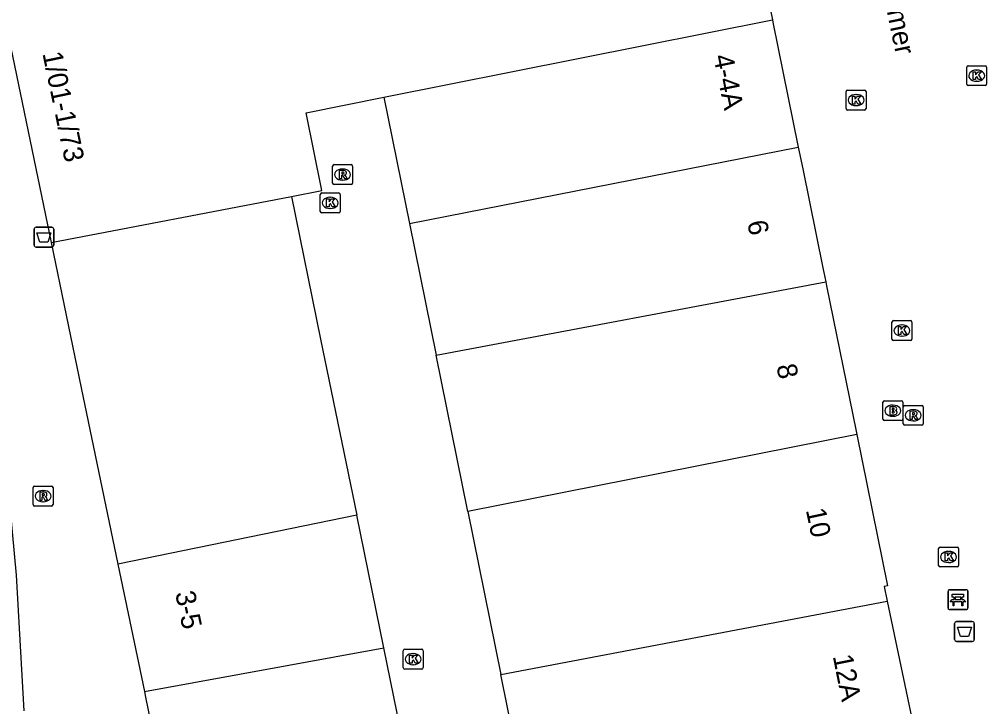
# Model space of a CAD drawing. Extents: x 161087 to 161922, y 382574 to 383873.
# Drawn here: x 161188.52 to 161237.19, y 383508.17 to 383542.73 of the extents above; entities that cross this region are included whole.
import ezdxf

# ---------------------------------------------------------------- set-up
doc = ezdxf.new("R2010")
doc.units = 0
for name, color, linetype in [('IMGEO_Afvalbak', 7, 'Continuous'), ('IMGEO_Bank', 7, 'Continuous'), ('IMGEO_Brandkraan', 7, 'Continuous'), ('IMGEO_Kolk', 7, 'Continuous'), ('IMGEO_Lijnafwatering', 7, 'Continuous'), ('IMGEO_Openbare_ruimte_label', 7, 'Continuous'), ('IMGEO_Pand', 7, 'Continuous'), ('IMGEO_Pand_nummerreeks', 7, 'Continuous'), ('IMGEO_Rioolput', 7, 'Continuous')]:
    doc.layers.add(name, color=color, linetype=linetype)

msp = doc.modelspace()

# ---------------------------------------------------------------- linework, layer by layer
at = {"layer": 'IMGEO_Afvalbak'}
for p, q in [((161189.267, 383531.38), (161189.267, 383532.18)), ((161189.267, 383532.18), (161189.267, 383531.38)), ((161189.367, 383532.28), (161190.157, 383532.28)), ((161190.157, 383532.28), (161189.367, 383532.28)), ((161190.257, 383532.18), (161190.257, 383531.38)), ((161190.257, 383531.38), (161190.257, 383532.18)), ((161190.157, 383531.28), (161189.367, 383531.28)), ((161189.367, 383531.28), (161190.157, 383531.28)), ((161235.577, 383511.545), (161235.577, 383512.345)), ((161235.577, 383512.345), (161235.577, 383511.545)), ((161235.677, 383512.445), (161236.467, 383512.445)), ((161236.467, 383512.445), (161235.677, 383512.445)), ((161236.567, 383512.345), (161236.567, 383511.545)), ((161236.567, 383511.545), (161236.567, 383512.345)), ((161236.467, 383511.445), (161235.677, 383511.445)), ((161235.677, 383511.445), (161236.467, 383511.445))]:
    msp.add_line(p, q, dxfattribs=at)
for points in [[(161189.41, 383531.994), (161190.114, 383531.994), (161189.965, 383531.524), (161189.559, 383531.524), (161189.41, 383531.994)], [(161235.72, 383512.159), (161236.424, 383512.159), (161236.275, 383511.689), (161235.869, 383511.689), (161235.72, 383512.159)]]:
    msp.add_lwpolyline(points, dxfattribs=at)
for centre, start, end in [((161189.367, 383532.18), 90, 180), ((161189.367, 383532.18), 90, 180), ((161190.157, 383532.18), 0, 90), ((161190.157, 383532.18), 360, 90), ((161189.367, 383531.38), 180, 270), ((161189.367, 383531.38), 180, 270), ((161190.157, 383531.38), 270, 0), ((161190.157, 383531.38), 270, 0), ((161235.677, 383512.345), 90, 180), ((161235.677, 383512.345), 90, 180), ((161236.467, 383512.345), 0, 90), ((161236.467, 383512.345), 360, 90), ((161235.677, 383511.545), 180, 270), ((161235.677, 383511.545), 180, 270), ((161236.467, 383511.545), 270, 0), ((161236.467, 383511.545), 270, 0)]:
    msp.add_arc(centre, 0.1, start, end, dxfattribs=at)
at = {"layer": 'IMGEO_Bank'}
for p, q in [((161235.319, 383514.047), (161236.16, 383514.047)), ((161236.16, 383514.047), (161235.319, 383514.047)), ((161235.244, 383513.122), (161235.244, 383513.963)), ((161235.244, 383513.963), (161235.244, 383513.122)), ((161235.553, 383513.553), (161235.553, 383513.659)), ((161235.597, 383513.659), (161235.597, 383513.553)), ((161235.885, 383513.665), (161235.603, 383513.665)), ((161235.603, 383513.547), (161235.885, 383513.547)), ((161235.891, 383513.553), (161235.891, 383513.659)), ((161235.935, 383513.659), (161235.935, 383513.553)), ((161236.244, 383513.972), (161236.244, 383513.131)), ((161236.244, 383513.131), (161236.244, 383513.972)), ((161236.169, 383513.047), (161235.328, 383513.047)), ((161235.328, 383513.047), (161236.169, 383513.047)), ((161235.941, 383513.445), (161235.548, 383513.445))]:
    msp.add_line(p, q, dxfattribs=at)
for points in [[(161235.491, 383513.445), (161235.349, 383513.445), (161235.461, 383513.547), (161235.547, 383513.547)], [(161235.547, 383513.665), (161235.461, 383513.665), (161235.461, 383513.826), (161236.024, 383513.826), (161236.024, 383513.665), (161235.941, 383513.665)], [(161235.941, 383513.547), (161236.024, 383513.547), (161236.136, 383513.445), (161235.997, 383513.445)], [(161235.541, 383513.438), (161235.541, 383513.231), (161235.498, 383513.231), (161235.498, 383513.438)], [(161235.991, 383513.438), (161235.991, 383513.231), (161235.947, 383513.231), (161235.947, 383513.438)]]:
    msp.add_lwpolyline(points, dxfattribs=at)
for centre, radius, start, end in [((161235.322, 383513.969), 0.0779, 92.4484, 184.2845), ((161235.322, 383513.969), 0.0779, 92.4484, 184.2845), ((161236.166, 383513.969), 0.0779, 2.4484, 94.2845), ((161236.166, 383513.969), 0.0779, 2.4484, 94.2845), ((161235.546, 383513.658), 0.00671, 2.8957, 87.1043), ((161235.546, 383513.554), 0.00671, 272.8957, 357.1043), ((161235.603, 383513.658), 0.00671, 92.8957, 177.1043), ((161235.603, 383513.554), 0.00671, 182.8957, 267.1043), ((161235.885, 383513.658), 0.00671, 2.8957, 87.1043), ((161235.885, 383513.554), 0.00671, 272.8957, 357.1043), ((161235.942, 383513.658), 0.00671, 92.8957, 177.1043), ((161235.942, 383513.554), 0.00671, 182.8957, 267.1043), ((161235.322, 383513.125), 0.0779, 182.4484, 274.2845), ((161235.322, 383513.125), 0.0779, 182.4484, 274.2845), ((161235.491, 383513.438), 0.00671, 2.8957, 87.1043), ((161235.548, 383513.438), 0.00671, 92.8957, 177.1043), ((161235.94, 383513.438), 0.00671, 2.8957, 87.1043), ((161235.997, 383513.438), 0.00671, 92.8957, 177.1043), ((161236.166, 383513.125), 0.0779, 272.4484, 4.2845), ((161236.166, 383513.125), 0.0779, 272.4484, 4.2845)]:
    msp.add_arc(centre, radius, start, end, dxfattribs=at)
at = {"layer": 'IMGEO_Brandkraan'}
for p, q in [((161231.968, 383522.625), (161231.968, 383523.477)), ((161232.043, 383523.551), (161232.895, 383523.551)), ((161232.456, 383523.331), (161232.481, 383523.331)), ((161232.969, 383523.477), (161232.969, 383522.625)), ((161232.479, 383522.771), (161232.454, 383522.771)), ((161232.895, 383522.551), (161232.043, 383522.551))]:
    msp.add_line(p, q, dxfattribs=at)
for points in [[(161231.968, 383522.625), (161231.968, 383523.477)], [(161232.043, 383523.551), (161232.895, 383523.551)], [(161232.316, 383523.251), (161232.316, 383522.851), (161232.529, 383522.851)], [(161232.547, 383523.251), (161232.316, 383523.251)], [(161232.969, 383523.477), (161232.969, 383522.625)], [(161232.495, 383523.17), (161232.441, 383523.17), (161232.441, 383523.094)], [(161232.441, 383523.094), (161232.494, 383523.094)], [(161232.503, 383523.018), (161232.441, 383523.018), (161232.441, 383522.937)], [(161232.441, 383522.937), (161232.503, 383522.937)], [(161232.895, 383522.551), (161232.043, 383522.551)]]:
    msp.add_lwpolyline(points, dxfattribs=at)
for centre, radius, start, end in [((161232.045, 383523.475), 0.0765, 91.552, 178.448), ((161232.045, 383523.475), 0.0765, 91.552, 178.448), ((161232.551, 383523.106), 0.145, 59.4692, 91.5367), ((161232.576, 383523.153), 0.0922, 285.5137, 58.1501), ((161232.893, 383523.475), 0.0765, 1.552, 88.448), ((161232.893, 383523.475), 0.0765, 1.552, 88.448), ((161232.496, 383523.132), 0.0379, 267.8285, 90.9355), ((161232.504, 383522.977), 0.0404, 269.8759, 90.5077), ((161232.535, 383523.102), 0.251, 268.6676, 293.5347), ((161232.581, 383522.961), 0.105, 301.3115, 78.989), ((161232.045, 383522.627), 0.0765, 181.552, 268.448), ((161232.045, 383522.627), 0.0765, 181.552, 268.448), ((161232.893, 383522.627), 0.0765, 271.552, 358.448), ((161232.893, 383522.627), 0.0765, 271.552, 358.448)]:
    msp.add_arc(centre, radius, start, end, dxfattribs=at)
for centre, major_axis, ratio, start_param, end_param in [((161232.455, 383523.051), (-0.387, 0.002), 0.722429, 4.712389, 7.853982), ((161232.48, 383523.051), (-0.39, 0.002), 0.717154, 1.570796, 4.712389)]:
    msp.add_ellipse(centre, major_axis=major_axis, ratio=ratio, start_param=start_param, end_param=end_param, dxfattribs=at)
at = {"layer": 'IMGEO_Kolk'}
for p, q in [((161236.187, 383539.476), (161236.187, 383540.328)), ((161236.262, 383540.402), (161237.114, 383540.402)), ((161237.188, 383540.328), (161237.188, 383539.476)), ((161236.675, 383540.182), (161236.7, 383540.182)), ((161237.114, 383539.402), (161236.262, 383539.402)), ((161236.698, 383539.622), (161236.673, 383539.622)), ((161230.12, 383538.249), (161230.12, 383539.101)), ((161230.195, 383539.175), (161231.047, 383539.175)), ((161230.608, 383538.955), (161230.633, 383538.955)), ((161231.121, 383539.101), (161231.121, 383538.249)), ((161230.631, 383538.395), (161230.606, 383538.395)), ((161231.047, 383538.175), (161230.195, 383538.175)), ((161203.737, 383534.004), (161204.589, 383534.004)), ((161203.662, 383533.078), (161203.662, 383533.93)), ((161204.15, 383533.784), (161204.175, 383533.784)), ((161204.663, 383533.93), (161204.663, 383533.078)), ((161204.589, 383533.004), (161203.737, 383533.004)), ((161204.173, 383533.224), (161204.148, 383533.224)), ((161232.425, 383526.657), (161232.425, 383527.509)), ((161232.5, 383527.583), (161233.352, 383527.583)), ((161232.913, 383527.363), (161232.938, 383527.363)), ((161233.426, 383527.509), (161233.426, 383526.657)), ((161232.936, 383526.803), (161232.911, 383526.803)), ((161233.352, 383526.583), (161232.5, 383526.583)), ((161234.772, 383515.268), (161234.772, 383516.12)), ((161234.847, 383516.194), (161235.699, 383516.194)), ((161235.26, 383515.974), (161235.285, 383515.974)), ((161235.773, 383516.12), (161235.773, 383515.268)), ((161235.699, 383515.194), (161234.847, 383515.194)), ((161235.283, 383515.414), (161235.258, 383515.414)), ((161207.838, 383510.128), (161207.838, 383510.98)), ((161207.913, 383511.054), (161208.765, 383511.054)), ((161208.326, 383510.834), (161208.351, 383510.834)), ((161208.839, 383510.98), (161208.839, 383510.128)), ((161208.349, 383510.274), (161208.324, 383510.274)), ((161208.765, 383510.054), (161207.913, 383510.054))]:
    msp.add_line(p, q, dxfattribs=at)
for points in [[(161236.187, 383539.476), (161236.187, 383540.328)], [(161236.262, 383540.402), (161237.114, 383540.402)], [(161237.188, 383540.328), (161237.188, 383539.476)], [(161236.508, 383540.102), (161236.631, 383540.102), (161236.631, 383539.951), (161236.761, 383540.102), (161236.925, 383540.102), (161236.779, 383539.951), (161236.932, 383539.702), (161236.78, 383539.702), (161236.695, 383539.866), (161236.631, 383539.799), (161236.631, 383539.702), (161236.508, 383539.702), (161236.508, 383540.102)], [(161237.114, 383539.402), (161236.262, 383539.402)], [(161230.12, 383538.249), (161230.12, 383539.101)], [(161230.195, 383539.175), (161231.047, 383539.175)], [(161230.441, 383538.875), (161230.564, 383538.875), (161230.564, 383538.724), (161230.694, 383538.875), (161230.858, 383538.875), (161230.712, 383538.724), (161230.865, 383538.475), (161230.713, 383538.475), (161230.628, 383538.639), (161230.564, 383538.572), (161230.564, 383538.475), (161230.441, 383538.475), (161230.441, 383538.875)], [(161231.121, 383539.101), (161231.121, 383538.249)], [(161231.047, 383538.175), (161230.195, 383538.175)], [(161203.737, 383534.004), (161204.589, 383534.004)], [(161203.662, 383533.078), (161203.662, 383533.93)], [(161203.983, 383533.704), (161204.106, 383533.704), (161204.106, 383533.553), (161204.236, 383533.704), (161204.4, 383533.704), (161204.254, 383533.553), (161204.407, 383533.304), (161204.255, 383533.304), (161204.17, 383533.468), (161204.106, 383533.401), (161204.106, 383533.304), (161203.983, 383533.304), (161203.983, 383533.704)], [(161204.663, 383533.93), (161204.663, 383533.078)], [(161204.589, 383533.004), (161203.737, 383533.004)], [(161232.425, 383526.657), (161232.425, 383527.509)], [(161232.5, 383527.583), (161233.352, 383527.583)], [(161232.746, 383527.283), (161232.869, 383527.283), (161232.869, 383527.132), (161232.999, 383527.283), (161233.163, 383527.283), (161233.017, 383527.132), (161233.17, 383526.883), (161233.018, 383526.883), (161232.933, 383527.047), (161232.869, 383526.98), (161232.869, 383526.883), (161232.746, 383526.883), (161232.746, 383527.283)], [(161233.426, 383527.509), (161233.426, 383526.657)], [(161233.352, 383526.583), (161232.5, 383526.583)], [(161234.772, 383515.268), (161234.772, 383516.12)], [(161234.847, 383516.194), (161235.699, 383516.194)], [(161235.773, 383516.12), (161235.773, 383515.268)], [(161235.093, 383515.894), (161235.216, 383515.894), (161235.216, 383515.743), (161235.346, 383515.894), (161235.51, 383515.894), (161235.364, 383515.743), (161235.517, 383515.494), (161235.365, 383515.494), (161235.28, 383515.658), (161235.216, 383515.591), (161235.216, 383515.494), (161235.093, 383515.494), (161235.093, 383515.894)], [(161235.699, 383515.194), (161234.847, 383515.194)], [(161207.838, 383510.128), (161207.838, 383510.98)], [(161207.913, 383511.054), (161208.765, 383511.054)], [(161208.159, 383510.754), (161208.282, 383510.754), (161208.282, 383510.603), (161208.412, 383510.754), (161208.576, 383510.754), (161208.43, 383510.603), (161208.583, 383510.354), (161208.431, 383510.354), (161208.346, 383510.518), (161208.282, 383510.451), (161208.282, 383510.354), (161208.159, 383510.354), (161208.159, 383510.754)], [(161208.839, 383510.98), (161208.839, 383510.128)], [(161208.765, 383510.054), (161207.913, 383510.054)]]:
    msp.add_lwpolyline(points, dxfattribs=at)
for centre, start, end in [((161236.264, 383540.326), 91.552, 178.448), ((161236.264, 383540.326), 91.552, 178.448), ((161237.112, 383540.326), 1.552, 88.448), ((161237.112, 383540.326), 1.552, 88.448), ((161236.264, 383539.478), 181.552, 268.448), ((161236.264, 383539.478), 181.552, 268.448), ((161237.112, 383539.478), 271.552, 358.448), ((161237.112, 383539.478), 271.552, 358.448), ((161230.197, 383539.099), 91.552, 178.448), ((161230.197, 383539.099), 91.552, 178.448), ((161231.045, 383539.099), 1.552, 88.448), ((161231.045, 383539.099), 1.552, 88.448), ((161230.197, 383538.251), 181.552, 268.448), ((161230.197, 383538.251), 181.552, 268.448), ((161231.045, 383538.251), 271.552, 358.448), ((161231.045, 383538.251), 271.552, 358.448), ((161203.739, 383533.928), 91.552, 178.448), ((161203.739, 383533.928), 91.552, 178.448), ((161204.587, 383533.928), 1.552, 88.448), ((161204.587, 383533.928), 1.552, 88.448), ((161203.739, 383533.08), 181.552, 268.448), ((161203.739, 383533.08), 181.552, 268.448), ((161204.587, 383533.08), 271.552, 358.448), ((161204.587, 383533.08), 271.552, 358.448), ((161232.502, 383527.507), 91.552, 178.448), ((161232.502, 383527.507), 91.552, 178.448), ((161233.35, 383527.507), 1.552, 88.448), ((161233.35, 383527.507), 1.552, 88.448), ((161232.502, 383526.659), 181.552, 268.448), ((161232.502, 383526.659), 181.552, 268.448), ((161233.35, 383526.659), 271.552, 358.448), ((161233.35, 383526.659), 271.552, 358.448), ((161234.849, 383516.118), 91.552, 178.448), ((161234.849, 383516.118), 91.552, 178.448), ((161235.697, 383516.118), 1.552, 88.448), ((161235.697, 383516.118), 1.552, 88.448), ((161234.849, 383515.27), 181.552, 268.448), ((161234.849, 383515.27), 181.552, 268.448), ((161235.697, 383515.27), 271.552, 358.448), ((161235.697, 383515.27), 271.552, 358.448), ((161207.915, 383510.978), 91.552, 178.448), ((161207.915, 383510.978), 91.552, 178.448), ((161208.763, 383510.978), 1.552, 88.448), ((161208.763, 383510.978), 1.552, 88.448), ((161207.915, 383510.13), 181.552, 268.448), ((161207.915, 383510.13), 181.552, 268.448), ((161208.763, 383510.13), 271.552, 358.448), ((161208.763, 383510.13), 271.552, 358.448)]:
    msp.add_arc(centre, 0.0765, start, end, dxfattribs=at)
for centre, major_axis, ratio, start_param, end_param in [((161236.674, 383539.902), (-0.387, 0.002), 0.722429, 4.712389, 7.853982), ((161236.699, 383539.902), (-0.39, 0.002), 0.717154, 1.570796, 4.712389), ((161230.607, 383538.675), (-0.387, 0.002), 0.722429, 4.712389, 7.853982), ((161230.632, 383538.675), (-0.39, 0.002), 0.717154, 1.570796, 4.712389), ((161204.149, 383533.504), (-0.387, 0.002), 0.722429, 4.712389, 7.853982), ((161204.174, 383533.504), (-0.39, 0.002), 0.717154, 1.570796, 4.712389), ((161232.912, 383527.083), (-0.387, 0.002), 0.722429, 4.712389, 7.853982), ((161232.937, 383527.083), (-0.39, 0.002), 0.717154, 1.570796, 4.712389), ((161235.259, 383515.694), (-0.387, 0.002), 0.722429, 4.712389, 7.853982), ((161235.284, 383515.694), (-0.39, 0.002), 0.717154, 1.570796, 4.712389), ((161208.325, 383510.554), (-0.387, 0.002), 0.722429, 4.712389, 7.853982), ((161208.35, 383510.554), (-0.39, 0.002), 0.717154, 1.570796, 4.712389)]:
    msp.add_ellipse(centre, major_axis=major_axis, ratio=ratio, start_param=start_param, end_param=end_param, dxfattribs=at)
at = {"layer": 'IMGEO_Lijnafwatering'}
msp.add_lwpolyline([(161188.759, 383507.958), (161188.373, 383514.771), (161187.97, 383519.321), (161187.13, 383525.768)], dxfattribs=at)
at = {"layer": 'IMGEO_Pand'}
for points in [[(161224.858, 383550.286), (161226.411, 383542.705)], [(161186.626, 383548.354), (161190.124, 383531.514)], [(161206.861, 383538.824), (161226.411, 383542.705)], [(161226.411, 383542.705), (161226.434, 383542.588), (161227.714, 383536.302)], [(161202.21, 383533.817), (161203.737, 383534.126), (161202.948, 383538.034), (161206.861, 383538.824)], [(161206.861, 383538.824), (161208.149, 383532.465)], [(161208.149, 383532.465), (161227.714, 383536.302)], [(161227.714, 383536.302), (161227.936, 383535.212), (161228.949, 383530.241), (161229.093, 383529.534)], [(161190.124, 383531.514), (161202.21, 383533.817)], [(161202.21, 383533.817), (161203.68, 383526.644), (161205.495, 383517.79)], [(161208.149, 383532.465), (161209.492, 383525.836)], [(161190.124, 383531.514), (161191.642, 383524.202), (161193.484, 383515.334)], [(161209.492, 383525.836), (161229.093, 383529.534)], [(161229.093, 383529.534), (161229.134, 383529.329), (161230.622, 383522.023), (161230.656, 383521.856)], [(161211.084, 383517.98), (161209.492, 383525.836)], [(161230.656, 383521.856), (161211.084, 383517.98)], [(161230.656, 383521.856), (161232.206, 383514.247), (161232.026, 383514.211), (161232.182, 383513.469)], [(161211.084, 383517.98), (161212.745, 383509.78)], [(161205.495, 383517.79), (161193.484, 383515.334)], [(161206.862, 383511.125), (161205.495, 383517.79)], [(161193.484, 383515.334), (161194.816, 383508.921)], [(161212.745, 383509.78), (161232.182, 383513.469)], [(161232.182, 383513.469), (161233.56, 383506.925), (161233.591, 383506.778)], [(161194.816, 383508.921), (161206.862, 383511.125)], [(161208.864, 383501.357), (161206.862, 383511.125)], [(161214.122, 383502.984), (161212.745, 383509.78)], [(161194.816, 383508.921), (161194.874, 383508.644), (161196.653, 383500), (161196.808, 383499.197)]]:
    msp.add_lwpolyline(points, dxfattribs=at)
at = {"layer": 'IMGEO_Rioolput'}
for p, q in [((161204.36, 383535.428), (161205.212, 383535.428)), ((161204.285, 383534.502), (161204.285, 383535.354)), ((161204.773, 383535.208), (161204.798, 383535.208)), ((161205.286, 383535.354), (161205.286, 383534.502)), ((161205.212, 383534.428), (161204.36, 383534.428)), ((161204.796, 383534.648), (161204.771, 383534.648)), ((161232.995, 383522.394), (161232.995, 383523.246)), ((161233.07, 383523.32), (161233.922, 383523.32)), ((161233.996, 383523.246), (161233.996, 383522.394)), ((161233.483, 383523.1), (161233.508, 383523.1)), ((161233.922, 383522.32), (161233.07, 383522.32)), ((161233.506, 383522.54), (161233.481, 383522.54)), ((161189.219, 383518.329), (161189.219, 383519.181)), ((161189.294, 383519.255), (161190.146, 383519.255)), ((161189.707, 383519.035), (161189.732, 383519.035)), ((161190.22, 383519.181), (161190.22, 383518.329)), ((161189.73, 383518.475), (161189.705, 383518.475)), ((161190.146, 383518.255), (161189.294, 383518.255))]:
    msp.add_line(p, q, dxfattribs=at)
for points in [[(161204.36, 383535.428), (161205.212, 383535.428)], [(161204.285, 383534.502), (161204.285, 383535.354)], [(161204.874, 383535.126), (161204.622, 383535.128), (161204.622, 383534.728)], [(161204.8, 383535.047), (161204.746, 383535.047), (161204.746, 383534.966)], [(161204.746, 383534.966), (161204.798, 383534.966)], [(161205.286, 383535.354), (161205.286, 383534.502)], [(161205.212, 383534.428), (161204.36, 383534.428)], [(161204.622, 383534.728), (161204.746, 383534.728), (161204.746, 383534.89), (161204.757, 383534.89)], [(161204.804, 383534.861), (161204.875, 383534.728), (161205.015, 383534.728), (161204.95, 383534.854)], [(161232.995, 383522.394), (161232.995, 383523.246)], [(161233.07, 383523.32), (161233.922, 383523.32)], [(161233.996, 383523.246), (161233.996, 383522.394)], [(161233.584, 383523.018), (161233.332, 383523.02), (161233.332, 383522.62)], [(161233.332, 383522.62), (161233.456, 383522.62), (161233.456, 383522.782), (161233.467, 383522.782)], [(161233.51, 383522.939), (161233.456, 383522.939), (161233.456, 383522.858)], [(161233.456, 383522.858), (161233.508, 383522.858)], [(161233.514, 383522.753), (161233.585, 383522.62), (161233.725, 383522.62), (161233.66, 383522.746)], [(161233.922, 383522.32), (161233.07, 383522.32)], [(161189.219, 383518.329), (161189.219, 383519.181)], [(161189.294, 383519.255), (161190.146, 383519.255)], [(161189.808, 383518.953), (161189.556, 383518.955), (161189.556, 383518.555)], [(161189.734, 383518.874), (161189.68, 383518.874), (161189.68, 383518.793)], [(161190.22, 383519.181), (161190.22, 383518.329)], [(161189.556, 383518.555), (161189.68, 383518.555), (161189.68, 383518.717), (161189.691, 383518.717)], [(161189.68, 383518.793), (161189.732, 383518.793)], [(161189.738, 383518.688), (161189.809, 383518.555), (161189.949, 383518.555), (161189.884, 383518.681)], [(161190.146, 383518.255), (161189.294, 383518.255)]]:
    msp.add_lwpolyline(points, dxfattribs=at)
for centre, radius, start, end in [((161204.362, 383535.352), 0.0765, 91.552, 178.448), ((161204.362, 383535.352), 0.0765, 91.552, 178.448), ((161205.21, 383535.352), 0.0765, 1.552, 88.448), ((161205.21, 383535.352), 0.0765, 1.552, 88.448), ((161204.782, 383535.155), 0.19, 274.7715, 282.9687), ((161204.806, 383534.951), 0.0964, 77.0061, 93.1865), ((161204.82, 383535.008), 0.0378, 276.6634, 79.6772), ((161204.873, 383535.016), 0.109, 350.3612, 89.416), ((161204.871, 383535.016), 0.112, 277.5842, 350.9817), ((161204.362, 383534.504), 0.0765, 181.552, 268.448), ((161204.362, 383534.504), 0.0765, 181.552, 268.448), ((161204.756, 383534.837), 0.0533, 26.0293, 88.6989), ((161204.855, 383534.801), 0.108, 29.5134, 73.7905), ((161205.21, 383534.504), 0.0765, 271.552, 358.448), ((161205.21, 383534.504), 0.0765, 271.552, 358.448), ((161233.072, 383523.244), 0.0765, 91.552, 178.448), ((161233.072, 383523.244), 0.0765, 91.552, 178.448), ((161233.92, 383523.244), 0.0765, 1.552, 88.448), ((161233.92, 383523.244), 0.0765, 1.552, 88.448), ((161233.466, 383522.729), 0.0533, 26.0293, 88.6989), ((161233.492, 383523.047), 0.19, 274.7715, 282.9687), ((161233.516, 383522.843), 0.0964, 77.0061, 93.1865), ((161233.53, 383522.9), 0.0378, 276.6634, 79.6772), ((161233.583, 383522.908), 0.109, 350.3612, 89.416), ((161233.581, 383522.908), 0.112, 277.5842, 350.9817), ((161233.565, 383522.693), 0.108, 29.5134, 73.7905), ((161233.072, 383522.396), 0.0765, 181.552, 268.448), ((161233.072, 383522.396), 0.0765, 181.552, 268.448), ((161233.92, 383522.396), 0.0765, 271.552, 358.448), ((161233.92, 383522.396), 0.0765, 271.552, 358.448), ((161189.296, 383519.179), 0.0765, 91.552, 178.448), ((161189.296, 383519.179), 0.0765, 91.552, 178.448), ((161189.74, 383518.778), 0.0964, 77.0061, 93.1865), ((161189.754, 383518.835), 0.0378, 276.6634, 79.6772), ((161189.807, 383518.843), 0.109, 350.3612, 89.416), ((161190.144, 383519.179), 0.0765, 1.552, 88.448), ((161190.144, 383519.179), 0.0765, 1.552, 88.448), ((161189.69, 383518.664), 0.0533, 26.0293, 88.6989), ((161189.716, 383518.982), 0.19, 274.7715, 282.9687), ((161189.805, 383518.843), 0.112, 277.5842, 350.9817), ((161189.789, 383518.628), 0.108, 29.5134, 73.7905), ((161189.296, 383518.331), 0.0765, 181.552, 268.448), ((161189.296, 383518.331), 0.0765, 181.552, 268.448), ((161190.144, 383518.331), 0.0765, 271.552, 358.448), ((161190.144, 383518.331), 0.0765, 271.552, 358.448)]:
    msp.add_arc(centre, radius, start, end, dxfattribs=at)
for centre, major_axis, ratio, start_param, end_param in [((161204.772, 383534.928), (-0.387, 0.002), 0.722429, 4.712389, 7.853982), ((161204.797, 383534.928), (-0.39, 0.002), 0.717154, 1.570796, 4.712389), ((161233.482, 383522.82), (-0.387, 0.002), 0.722429, 4.712389, 7.853982), ((161233.507, 383522.82), (-0.39, 0.002), 0.717154, 1.570796, 4.712389), ((161189.706, 383518.755), (-0.387, 0.002), 0.722429, 4.712389, 7.853982), ((161189.731, 383518.755), (-0.39, 0.002), 0.717154, 1.570796, 4.712389)]:
    msp.add_ellipse(centre, major_axis=major_axis, ratio=ratio, start_param=start_param, end_param=end_param, dxfattribs=at)

# ---------------------------------------------------------------- texts
at = {"layer": 'IMGEO_Openbare_ruimte_label'}
msp.add_text('Demer', height=1, rotation=281.7145, dxfattribs=at).set_placement((161231.814, 383544.828))
at = {"layer": 'IMGEO_Pand_nummerreeks'}
for s, rotation, p in [('1/01-1/73', 281.7346, (161189.682, 383541.019)), ('4-4A', 281.5116, (161223.434, 383540.882)), ('6', 281.5116, (161225.135, 383532.533)), ('8', 281.5116, (161226.607, 383525.307)), ('10', 281.9442, (161228.088, 383518.056)), ('3-5', 281.7337, (161196.359, 383513.885)), ('12A', 281.2577, (161229.444, 383510.704))]:
    msp.add_text(s, height=1, rotation=rotation, dxfattribs=at).set_placement(p)

doc.saveas('drawing.dxf')
